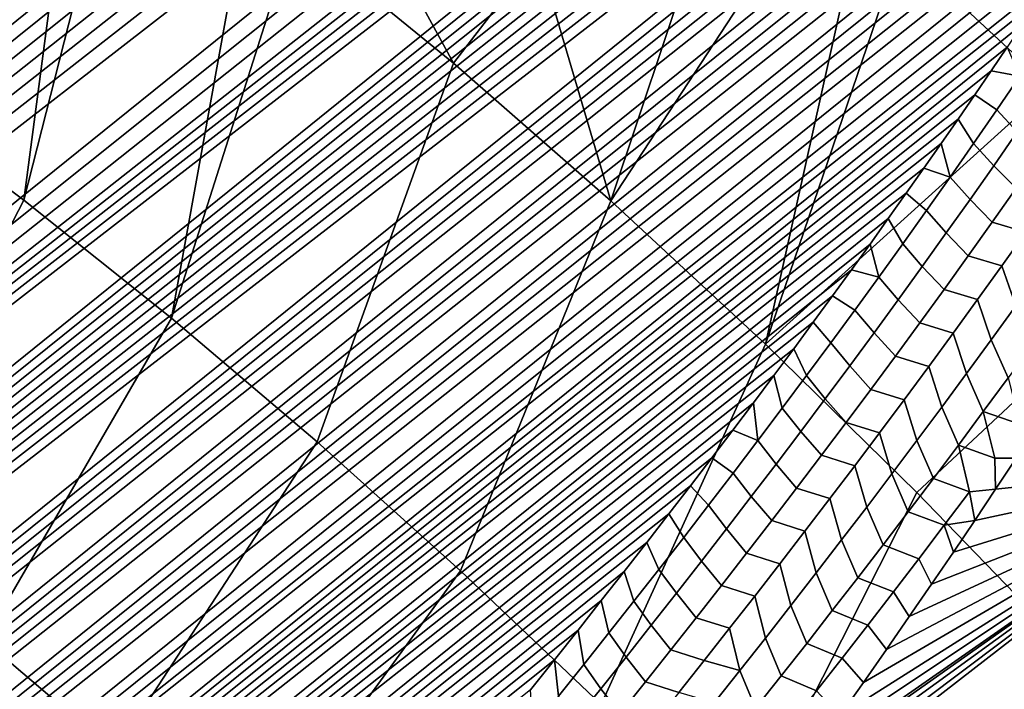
# Model space of a CAD drawing. Header units: metres. Extents: x -82 to 82, y -314 to 27.
# Tile 386 of 656: x -61 to -57, y -33 to -30. Entities that reach past the tile are written whole.
import ezdxf

# ---------------------------------------------------------------- set-up
doc = ezdxf.new("R2010")
doc.units = ezdxf.units.M
doc.layers.add('solid_K_24_41_04_000C07', color=7, linetype='CONTINUOUS')

msp = doc.modelspace()

# ---------------------------------------------------------------- linework, layer by layer
at = {"layer": 'solid_K_24_41_04_000C07'}
for points in [[(-78.319199, -37.938965, 53.302124), (-78.456993, -37.611332, 53.335304), (-57.995823, -21.362799, 36.176788), (-57.886272, -21.358322, 36.100021)], [(-78.456993, -37.611332, 53.335304), (-58.107655, -21.368536, 36.255051), (-57.995823, -21.362799, 36.176788)], [(-78.456993, -37.611332, 53.335304), (-58.221874, -21.375631, 36.334904), (-58.107655, -21.368536, 36.255051)], [(-78.456993, -37.611332, 53.335304), (-58.338589, -21.38418, 36.416424), (-58.221874, -21.375631, 36.334904)], [(-78.319199, -37.938965, 53.302124), (-57.571507, -21.352638, 35.878948), (-57.471214, -21.353327, 35.80835)], [(-78.319199, -37.938965, 53.302124), (-57.674057, -21.353189, 35.95105), (-57.571507, -21.352638, 35.878948)], [(-78.319199, -37.938965, 53.302124), (-57.778961, -21.355066, 36.024723), (-57.674057, -21.353189, 35.95105)], [(-78.319199, -37.938965, 53.302124), (-57.471214, -21.353327, 35.80835), (-57.373085, -21.355165, 35.739178)], [(-78.319199, -37.938965, 53.302124), (-57.886272, -21.358322, 36.100021), (-57.778961, -21.355066, 36.024723)], [(-78.319199, -37.938965, 53.302124), (-57.373085, -21.355165, 35.739178), (-57.277023, -21.35807, 35.671356)], [(-78.319199, -37.938965, 53.302124), (-57.277023, -21.35807, 35.671356), (-57.183083, -21.362087, 35.604935)], [(-78.319199, -37.938965, 53.302124), (-57.183083, -21.362087, 35.604935), (-57.091358, -21.367311, 35.540001)], [(-78.319199, -37.938965, 53.302124), (-57.091358, -21.367311, 35.540001), (-57.001766, -21.373661, 35.47649)], [(-78.319199, -37.938965, 53.302124), (-57.001766, -21.373661, 35.47649), (-56.914223, -21.381052, 35.414333)], [(-78.456993, -37.611332, 53.335304), (-78.594917, -37.280773, 53.359573), (-58.579769, -21.405895, 36.584698), (-58.457893, -21.394278, 36.499699)], [(-78.594917, -37.280773, 53.359573), (-58.704056, -21.418894, 36.67128), (-58.579769, -21.405895, 36.584698)], [(-78.594917, -37.280773, 53.359573), (-58.830868, -21.433374, 36.759541), (-58.704056, -21.418894, 36.67128)], [(-78.456993, -37.611332, 53.335304), (-58.457893, -21.394278, 36.499699), (-58.338589, -21.38418, 36.416424)], [(-78.044121, -38.584923, 53.209274), (-78.319199, -37.938965, 53.302124), (-56.914223, -21.381052, 35.414333), (-56.828636, -21.3894, 35.353458)], [(-78.044121, -38.584923, 53.209274), (-56.828636, -21.3894, 35.353458), (-56.744942, -21.398634, 35.293816)], [(-78.044121, -38.584923, 53.209274), (-56.744942, -21.398634, 35.293816), (-56.663261, -21.408882, 35.235512)], [(-78.044121, -38.584923, 53.209274), (-56.663261, -21.408882, 35.235512), (-56.583588, -21.420143, 35.178551)], [(-78.044121, -38.584923, 53.209274), (-56.583588, -21.420143, 35.178551), (-56.505852, -21.432337, 35.122879)], [(-78.594917, -37.280773, 53.359573), (-78.73291, -36.947136, 53.374798), (-59.227592, -21.486797, 37.03532), (-59.092522, -21.46722, 36.941467)], [(-78.594917, -37.280773, 53.359573), (-58.960316, -21.449446, 36.849571), (-58.830868, -21.433374, 36.759541)], [(-78.594917, -37.280773, 53.359573), (-59.092522, -21.46722, 36.941467), (-58.960316, -21.449446, 36.849571)], [(-78.044121, -38.584923, 53.209274), (-56.505852, -21.432337, 35.122879), (-56.429981, -21.445391, 35.068439)], [(-78.044121, -38.584923, 53.209274), (-56.429981, -21.445391, 35.068439), (-56.283592, -21.473835, 34.963058)], [(-78.73291, -36.947136, 53.374798), (-59.365349, -21.508013, 37.13097), (-59.227592, -21.486797, 37.03532)], [(-78.73291, -36.947136, 53.374798), (-59.505772, -21.530842, 37.22839), (-59.365349, -21.508013, 37.13097)], [(-78.044121, -38.584923, 53.209274), (-56.283592, -21.473835, 34.963058), (-56.144596, -21.505697, 34.862617)], [(-77.769989, -39.218563, 53.081669), (-78.044121, -38.584923, 53.209274), (-56.144596, -21.505697, 34.862617), (-56.012661, -21.540579, 34.766869)], [(-78.73291, -36.947136, 53.374798), (-59.648987, -21.555412, 37.32769), (-59.505772, -21.530842, 37.22839)], [(-78.73291, -36.947136, 53.374798), (-59.795132, -21.581846, 37.428982), (-59.648987, -21.555412, 37.32769)], [(-77.769989, -39.218563, 53.081669), (-56.012661, -21.540579, 34.766869), (-55.887356, -21.577976, 34.675476)], [(-78.73291, -36.947136, 53.374798), (-78.870949, -36.6105, 53.380901), (-59.944332, -21.610266, 37.532372), (-59.795132, -21.581846, 37.428982)], [(-77.769989, -39.218563, 53.081669), (-55.887356, -21.577976, 34.675476), (-55.768879, -21.618139, 34.588669)], [(-78.870949, -36.6105, 53.380901), (-60.096638, -21.640722, 37.637901), (-59.944332, -21.610266, 37.532372)], [(-78.870949, -36.6105, 53.380901), (-60.251808, -21.672977, 37.745346), (-60.096638, -21.640722, 37.637901)], [(-77.769989, -39.218563, 53.081669), (-55.768879, -21.618139, 34.588669), (-55.656788, -21.660601, 34.506115)], [(-78.870949, -36.6105, 53.380901), (-60.356888, -21.695526, 37.818081), (-60.251808, -21.672977, 37.745346)], [(-77.769989, -39.218563, 53.081669), (-55.656788, -21.660601, 34.506115), (-55.5508, -21.705032, 34.427612)], [(-78.870949, -36.6105, 53.380901), (-79.008972, -36.27095, 53.377785), (-60.571171, -21.743319, 37.966358), (-60.463329, -21.718958, 37.891739)], [(-78.870949, -36.6105, 53.380901), (-60.463329, -21.718958, 37.891739), (-60.356888, -21.695526, 37.818081)], [(-77.769989, -39.218563, 53.081669), (-55.5508, -21.705032, 34.427612), (-55.451065, -21.751623, 34.353352)], [(-79.008972, -36.27095, 53.377785), (-60.680454, -21.768646, 38.041977), (-60.571171, -21.743319, 37.966358)], [(-79.008972, -36.27095, 53.377785), (-60.791229, -21.794987, 38.118629), (-60.680454, -21.768646, 38.041977)], [(-77.769989, -39.218563, 53.081669), (-55.451065, -21.751623, 34.353352), (-55.356953, -21.79985, 34.282837)], [(-79.008972, -36.27095, 53.377785), (-60.903534, -21.822382, 38.196358), (-60.791229, -21.794987, 38.118629)], [(-77.497025, -39.839706, 52.919788), (-77.769989, -39.218563, 53.081669), (-55.356953, -21.79985, 34.282837), (-55.26828, -21.849524, 34.215973)], [(-79.008972, -36.27095, 53.377785), (-61.017311, -21.850773, 38.275105), (-60.903534, -21.822382, 38.196358)], [(-79.008972, -36.27095, 53.377785), (-61.132458, -21.880054, 38.354774), (-61.017311, -21.850773, 38.275105)], [(-77.497025, -39.839706, 52.919788), (-55.26828, -21.849524, 34.215973), (-55.185101, -21.90074, 34.152847)], [(-79.008972, -36.27095, 53.377785), (-61.24902, -21.910275, 38.435413), (-61.132458, -21.880054, 38.354774)], [(-77.497025, -39.839706, 52.919788), (-55.185101, -21.90074, 34.152847), (-55.106678, -21.95311, 34.092899)], [(-77.497025, -39.839706, 52.919788), (-55.106678, -21.95311, 34.092899), (-55.033062, -22.006567, 34.036209)], [(-77.497025, -39.839706, 52.919788), (-55.033062, -22.006567, 34.036209), (-54.964062, -22.061157, 33.982662)], [(-77.497025, -39.839706, 52.919788), (-54.964062, -22.061157, 33.982662), (-54.898903, -22.11676, 33.931671)], [(-77.497025, -39.839706, 52.919788), (-54.898903, -22.11676, 33.931671), (-54.837761, -22.173378, 33.883404)], [(-77.225426, -40.44812, 52.72403), (-77.497025, -39.839706, 52.919788), (-54.837761, -22.173378, 33.883404), (-54.780338, -22.231012, 33.83765)], [(-77.225426, -40.44812, 52.72403), (-54.780338, -22.231012, 33.83765), (-54.72607, -22.289621, 33.793972)], [(-77.225426, -40.44812, 52.72403), (-54.72607, -22.289621, 33.793972), (-54.675171, -22.349178, 33.752567)], [(-77.225426, -40.44812, 52.72403), (-54.675171, -22.349178, 33.752567), (-54.627308, -22.409786, 33.713181)], [(-77.225426, -40.44812, 52.72403), (-54.627308, -22.409786, 33.713181), (-54.58215, -22.471497, 33.675556)], [(-77.225426, -40.44812, 52.72403), (-54.58215, -22.471497, 33.675556), (-54.539864, -22.534245, 33.639851)], [(-77.225426, -40.44812, 52.72403), (-54.539864, -22.534245, 33.639851), (-54.500122, -22.59828, 33.605793)], [(-77.225426, -40.44812, 52.72403), (-54.500122, -22.59828, 33.605793), (-54.462746, -22.66371, 33.573238)], [(-77.225426, -40.44812, 52.72403), (-54.462746, -22.66371, 33.573238), (-54.42783, -22.730467, 33.542282)], [(-77.225426, -40.44812, 52.72403), (-54.42783, -22.730467, 33.542282), (-54.395153, -22.798807, 33.512733), (-76.955391, -41.043564, 52.494686)], [(-76.955391, -41.043564, 52.494686), (-54.395153, -22.798807, 33.512733), (-54.364651, -22.868706, 33.484531)], [(-76.955391, -41.043564, 52.494686), (-54.364651, -22.868706, 33.484531), (-54.336369, -22.940226, 33.457718)], [(-76.955391, -41.043564, 52.494686), (-54.336369, -22.940226, 33.457718), (-54.310242, -23.013746, 33.43222)], [(-76.955391, -41.043564, 52.494686), (-54.310242, -23.013746, 33.43222), (-54.286274, -23.089123, 33.408035)], [(-76.955391, -41.043564, 52.494686), (-54.286274, -23.089123, 33.408035), (-54.264477, -23.166603, 33.385166)], [(-76.955391, -41.043564, 52.494686), (-54.264477, -23.166603, 33.385166), (-54.244839, -23.246679, 33.363556)], [(-76.955391, -41.043564, 52.494686), (-54.244839, -23.246679, 33.363556), (-54.227329, -23.329123, 33.343182)], [(-76.955391, -41.043564, 52.494686), (-54.227329, -23.329123, 33.343182), (-54.21207, -23.41432, 33.324112)], [(-76.955391, -41.043564, 52.494686), (-54.21207, -23.41432, 33.324112), (-54.199169, -23.502693, 33.306389), (-76.687035, -41.625835, 52.23193)], [(-76.687035, -41.625835, 52.23193), (-54.199169, -23.502693, 33.306389), (-54.188541, -23.593967, 33.289936)], [(-76.687035, -41.625835, 52.23193), (-54.188541, -23.593967, 33.289936), (-54.180485, -23.688763, 33.274948)], [(-76.687035, -41.625835, 52.23193), (-54.180485, -23.688763, 33.274948), (-54.175156, -23.787413, 33.261501)], [(-76.687035, -41.625835, 52.23193), (-54.175156, -23.787413, 33.261501), (-54.17247, -23.889698, 33.249516)], [(-76.687035, -41.625835, 52.23193), (-54.17247, -23.889698, 33.249516), (-54.172886, -23.996426, 33.239292)], [(-76.687035, -41.625835, 52.23193), (-54.172886, -23.996426, 33.239292), (-54.176476, -24.107815, 33.230835)], [(-76.687035, -41.625835, 52.23193), (-54.176476, -24.107815, 33.230835), (-54.18327, -24.223749, 33.224133), (-76.420471, -42.194641, 51.935787)], [(-76.420471, -42.194641, 51.935787), (-54.18327, -24.223749, 33.224133), (-54.193886, -24.344879, 33.219646)], [(-76.420471, -42.194641, 51.935787), (-54.193886, -24.344879, 33.219646), (-54.208252, -24.471161, 33.217258)], [(-76.420471, -42.194641, 51.935787), (-54.208252, -24.471161, 33.217258), (-54.226582, -24.602692, 33.21711)], [(-76.420471, -42.194641, 51.935787), (-54.226582, -24.602692, 33.21711), (-54.249538, -24.739954, 33.219707)], [(-76.420471, -42.194641, 51.935787), (-54.249538, -24.739954, 33.219707), (-54.276932, -24.882814, 33.224838)], [(-76.420471, -42.194641, 51.935787), (-54.276932, -24.882814, 33.224838), (-54.309128, -25.031441, 33.232777)], [(-76.420471, -42.194641, 51.935787), (-54.309128, -25.031441, 33.232777), (-54.346653, -25.186119, 33.243923), (-76.1558, -42.749561, 51.606247)], [(-76.1558, -42.749561, 51.606247), (-54.346653, -25.186119, 33.243923), (-54.389263, -25.346691, 33.258022)], [(-76.1558, -42.749561, 51.606247), (-54.389263, -25.346691, 33.258022), (-54.437504, -25.513416, 33.275501)], [(-76.1558, -42.749561, 51.606247), (-54.437504, -25.513416, 33.275501), (-54.491795, -25.686487, 33.296692)], [(-76.1558, -42.749561, 51.606247), (-54.491795, -25.686487, 33.296692), (-54.521099, -25.77533, 33.308567)], [(-76.1558, -42.749561, 51.606247), (-54.521099, -25.77533, 33.308567), (-54.551929, -25.865763, 33.321362)], [(-76.1558, -42.749561, 51.606247), (-54.551929, -25.865763, 33.321362), (-54.584377, -25.957834, 33.335152)], [(-76.1558, -42.749561, 51.606247), (-54.584377, -25.957834, 33.335152), (-54.618523, -26.051598, 33.350002)], [(-76.1558, -42.749561, 51.606247), (-54.618523, -26.051598, 33.350002), (-54.654373, -26.147049, 33.36591), (-75.893143, -43.290119, 51.243206)], [(-75.893143, -43.290119, 51.243206), (-54.654373, -26.147049, 33.36591), (-54.691788, -26.244093, 33.382751)], [(-75.893143, -43.290119, 51.243206), (-54.691788, -26.244093, 33.382751), (-54.730846, -26.342783, 33.400589)], [(-75.893143, -43.290119, 51.243206), (-54.730846, -26.342783, 33.400589), (-54.771648, -26.44318, 33.419502)], [(-75.893143, -43.290119, 51.243206), (-54.771648, -26.44318, 33.419502), (-54.814293, -26.545343, 33.439571)], [(-75.893143, -43.290119, 51.243206), (-54.814293, -26.545343, 33.439571), (-54.858868, -26.649334, 33.460869)], [(-75.893143, -43.290119, 51.243206), (-54.858868, -26.649334, 33.460869), (-54.905273, -26.755074, 33.483299)], [(-75.893143, -43.290119, 51.243206), (-54.905273, -26.755074, 33.483299), (-54.953449, -26.86252, 33.506813)], [(-75.893143, -43.290119, 51.243206), (-54.953449, -26.86252, 33.506813), (-55.003506, -26.971746, 33.531487)], [(-75.893143, -43.290119, 51.243206), (-55.003506, -26.971746, 33.531487), (-55.055542, -27.082819, 33.557411)], [(-75.893143, -43.290119, 51.243206), (-55.055542, -27.082819, 33.557411), (-55.109657, -27.195808, 33.584663)], [(-75.893143, -43.290119, 51.243206), (-55.109657, -27.195808, 33.584663), (-55.16592, -27.310753, 33.613297), (-75.632614, -43.815784, 50.846485)], [(-75.632614, -43.815784, 50.846485), (-55.16592, -27.310753, 33.613297), (-55.224144, -27.427517, 33.643147)], [(-75.632614, -43.815784, 50.846485), (-55.224144, -27.427517, 33.643147), (-55.284382, -27.546135, 33.674252)], [(-75.632614, -43.815784, 50.846485), (-55.284382, -27.546135, 33.674252), (-55.346745, -27.666685, 33.706699)], [(-75.632614, -43.815784, 50.846485), (-55.346745, -27.666685, 33.706699), (-55.411343, -27.789242, 33.740585)], [(-75.632614, -43.815784, 50.846485), (-55.411343, -27.789242, 33.740585), (-55.478294, -27.913883, 33.776005), (-75.503113, -44.072865, 50.635338)], [(-75.503113, -44.072865, 50.635338), (-55.478294, -27.913883, 33.776005), (-55.547565, -28.040583, 33.81292)], [(-75.503113, -44.072865, 50.635338), (-55.547565, -28.040583, 33.81292), (-55.618996, -28.16922, 33.851189)], [(-75.503113, -44.072865, 50.635338), (-55.618996, -28.16922, 33.851189), (-55.692703, -28.299877, 33.890903)], [(-75.503113, -44.072865, 50.635338), (-55.692703, -28.299877, 33.890903), (-55.768814, -28.432638, 33.932178)], [(-75.503113, -44.072865, 50.635338), (-55.768814, -28.432638, 33.932178), (-55.847458, -28.567589, 33.975117), (-75.374222, -44.325943, 50.415726)], [(-75.374222, -44.325943, 50.415726), (-55.847458, -28.567589, 33.975117), (-55.928753, -28.704811, 34.019817)], [(-75.374222, -44.325943, 50.415726), (-55.928753, -28.704811, 34.019817), (-56.012508, -28.844164, 34.066105)], [(-75.374222, -44.325943, 50.415726), (-56.012508, -28.844164, 34.066105), (-56.098701, -28.985628, 34.113956)], [(-75.374222, -44.325943, 50.415726), (-56.098701, -28.985628, 34.113956), (-56.187477, -29.129301, 34.163494)], [(-75.374222, -44.325943, 50.415726), (-56.187477, -29.129301, 34.163494), (-56.278973, -29.275278, 34.214832), (-75.245842, -44.574982, 50.187469)], [(-61.48835, -29.244839, 83.118446), (-61.871265, -30.223337, 82.584686), (-61.199364, -30.728474, 82.856049), (-61.017517, -29.353111, 83.382118)], [(-75.245842, -44.574982, 50.187469), (-56.278973, -29.275278, 34.214832), (-56.373337, -29.423656, 34.268101)], [(-60.858215, -29.38555, 83.470856), (-61.017517, -29.353111, 83.382118), (-61.199364, -30.728474, 82.856049)], [(-60.858215, -29.38555, 83.470856), (-61.199364, -30.728474, 82.856049), (-60.53521, -31.25948, 83.095192), (-60.216873, -29.495218, 83.825722)], [(-75.245842, -44.574982, 50.187469), (-56.373337, -29.423656, 34.268101), (-56.470627, -29.574472, 34.323338)], [(-59.985695, -29.526707, 83.952698), (-60.216873, -29.495218, 83.825722), (-60.53521, -31.25948, 83.095192)], [(-57.064453, -29.479643, 85.537354), (-57.258743, -29.595701, 85.411743), (-56.587482, -30.220345, 85.567307), (-56.712639, -29.545872, 85.694916)], [(-59.985695, -29.526707, 83.952698), (-60.53521, -31.25948, 83.095192), (-59.880306, -31.815149, 83.301567), (-59.267475, -30.113293, 84.195839)], [(-59.708172, -29.53306, 84.111557), (-59.985695, -29.526707, 83.952698), (-59.267475, -30.113293, 84.195839), (-59.561657, -29.573677, 84.184288)], [(-75.245842, -44.574982, 50.187469), (-56.470627, -29.574472, 34.323338), (-56.570572, -29.727537, 34.380306)], [(-59.048367, -29.570375, 84.473534), (-59.561657, -29.573677, 84.184288), (-59.267475, -30.113293, 84.195839), (-58.888908, -29.620152, 84.548218)], [(-58.38694, -29.573414, 84.832436), (-58.888908, -29.620152, 84.548218), (-58.560181, -30.732244, 84.401443), (-58.193935, -29.633051, 84.919579)], [(-57.836224, -29.626007, 85.108894), (-58.560181, -30.732244, 84.401443), (-57.865322, -31.37575, 84.5709), (-57.470882, -29.609673, 85.300858)], [(-57.258743, -29.595701, 85.411743), (-57.470882, -29.609673, 85.300858), (-57.865322, -31.37575, 84.5709)], [(-56.587482, -30.220345, 85.567307), (-57.258743, -29.595701, 85.411743), (-57.865322, -31.37575, 84.5709)], [(-58.888908, -29.620152, 84.548218), (-59.267475, -30.113293, 84.195839), (-58.560181, -30.732244, 84.401443)], [(-57.836224, -29.626007, 85.108894), (-58.193935, -29.633051, 84.919579), (-58.560181, -30.732244, 84.401443)], [(-75.245842, -44.574982, 50.187469), (-56.570572, -29.727537, 34.380306), (-56.638729, -29.830862, 34.419289)], [(-75.245842, -44.574982, 50.187469), (-56.638729, -29.830862, 34.419289), (-56.70816, -29.935249, 34.459122), (-75.118034, -44.81987, 49.950577)], [(-75.118034, -44.81987, 49.950577), (-56.70816, -29.935249, 34.459122), (-56.778919, -30.04073, 34.499844)], [(-75.118034, -44.81987, 49.950577), (-56.778919, -30.04073, 34.499844), (-56.851051, -30.147335, 34.541504)], [(-56.72131, -30.170643, 34.393772), (-56.851051, -30.147335, 34.541504), (-56.778919, -30.04073, 34.499844)], [(-59.267475, -30.113293, 84.195839), (-59.880306, -31.815149, 83.301567), (-59.236145, -32.394226, 83.474709), (-58.560181, -30.732244, 84.401443)], [(-75.118034, -44.81987, 49.950577), (-56.851051, -30.147335, 34.541504), (-56.924603, -30.2551, 34.584133)], [(-56.72131, -30.170643, 34.393772), (-56.825291, -30.322855, 34.453255), (-56.924603, -30.2551, 34.584133), (-56.851051, -30.147335, 34.541504)], [(-56.825291, -30.322855, 34.453255), (-56.72131, -30.170643, 34.393772), (-56.628593, -30.268143, 34.283554), (-56.733597, -30.421185, 34.342922)], [(-61.199364, -30.728474, 82.856049), (-61.871265, -30.223337, 82.584686), (-62.580921, -31.774792, 81.59671), (-61.975803, -32.229717, 81.841103)], [(-55.930393, -30.871424, 85.688492), (-56.587482, -30.220345, 85.567307), (-57.865322, -31.37575, 84.5709), (-57.184452, -32.04237, 84.703827)], [(-75.118034, -44.81987, 49.950577), (-56.924603, -30.2551, 34.584133), (-56.999622, -30.364054, 34.627781)], [(-56.825291, -30.322855, 34.453255), (-56.929974, -30.47438, 34.513416), (-56.999622, -30.364054, 34.627781), (-56.924603, -30.2551, 34.584133)], [(-75.118034, -44.81987, 49.950577), (-56.999622, -30.364054, 34.627781), (-57.07605, -30.474155, 34.672386)], [(-57.035336, -30.625237, 34.574234), (-57.07605, -30.474155, 34.672386), (-56.999622, -30.364054, 34.627781), (-56.929974, -30.47438, 34.513416)], [(-56.929974, -30.47438, 34.513416), (-56.825291, -30.322855, 34.453255), (-56.733597, -30.421185, 34.342922), (-56.839287, -30.573509, 34.402966)], [(-56.839287, -30.573509, 34.402966), (-56.733597, -30.421185, 34.342922), (-56.632103, -30.521868, 34.243866), (-56.73877, -30.675026, 34.303761)], [(-75.118034, -44.81987, 49.950577), (-57.07605, -30.474155, 34.672386), (-57.153763, -30.58532, 34.717842)], [(-57.035336, -30.625237, 34.574234), (-57.153763, -30.58532, 34.717842), (-57.07605, -30.474155, 34.672386)], [(-57.035336, -30.625237, 34.574234), (-56.929974, -30.47438, 34.513416), (-56.839287, -30.573509, 34.402966), (-56.945637, -30.725132, 34.463665)], [(-75.118034, -44.81987, 49.950577), (-57.153763, -30.58532, 34.717842), (-57.232819, -30.697586, 34.764194)], [(-57.035336, -30.625237, 34.574234), (-57.141354, -30.775433, 34.635693), (-57.232819, -30.697586, 34.764194), (-57.153763, -30.58532, 34.717842)], [(-56.945637, -30.725132, 34.463665), (-56.839287, -30.573509, 34.402966), (-56.73877, -30.675026, 34.303761), (-56.846081, -30.82745, 34.364315)], [(-57.141354, -30.775433, 34.635693), (-57.035336, -30.625237, 34.574234), (-56.945637, -30.725132, 34.463665), (-57.052624, -30.876066, 34.525013)], [(-75.118034, -44.81987, 49.950577), (-57.232819, -30.697586, 34.764194), (-57.313271, -30.810986, 34.811497), (-74.990837, -45.060482, 49.705032)], [(-57.141354, -30.775433, 34.635693), (-57.248001, -30.924986, 34.697777), (-57.313271, -30.810986, 34.811497), (-57.232819, -30.697586, 34.764194)], [(-56.846081, -30.82745, 34.364315), (-56.73877, -30.675026, 34.303761), (-56.587532, -30.71912, 34.193375), (-56.695053, -30.871986, 34.253235)], [(-60.53521, -31.25948, 83.095192), (-61.199364, -30.728474, 82.856049), (-61.975803, -32.229717, 81.841103), (-61.377663, -32.707943, 82.056473)], [(-58.560181, -30.732244, 84.401443), (-59.236145, -32.394226, 83.474709), (-58.604176, -32.995396, 83.61422), (-57.865322, -31.37575, 84.5709)], [(-57.052624, -30.876066, 34.525013), (-56.945637, -30.725132, 34.463665), (-56.846081, -30.82745, 34.364315), (-56.954014, -30.979158, 34.425518)], [(-57.248001, -30.924986, 34.697777), (-57.141354, -30.775433, 34.635693), (-57.052624, -30.876066, 34.525013), (-57.160225, -31.026329, 34.586983)], [(-74.990837, -45.060482, 49.705032), (-57.313271, -30.810986, 34.811497), (-57.395172, -30.925554, 34.859791)], [(-57.355255, -31.073906, 34.760471), (-57.395172, -30.925554, 34.859791), (-57.313271, -30.810986, 34.811497), (-57.248001, -30.924986, 34.697777)], [(-56.954014, -30.979158, 34.425518), (-56.846081, -30.82745, 34.364315), (-56.695053, -30.871986, 34.253235), (-56.803181, -31.024105, 34.31374)], [(-55.286922, -31.540989, 85.777802), (-55.930393, -30.871424, 85.688492), (-57.184452, -32.04237, 84.703827), (-56.519089, -32.730625, 84.799942)], [(-57.160225, -31.026329, 34.586983), (-57.052624, -30.876066, 34.525013), (-56.954014, -30.979158, 34.425518), (-57.062546, -31.130165, 34.487347)], [(-56.695053, -30.871986, 34.253235), (-56.630699, -31.050789, 34.207825), (-56.740398, -31.203947, 34.268669), (-56.803181, -31.024105, 34.31374)], [(-74.990837, -45.060482, 49.705032), (-57.395172, -30.925554, 34.859791), (-57.47858, -31.041328, 34.909126)], [(-57.355255, -31.073906, 34.760471), (-57.47858, -31.041328, 34.909126), (-57.395172, -30.925554, 34.859791)], [(-57.355255, -31.073906, 34.760471), (-57.248001, -30.924986, 34.697777), (-57.160225, -31.026329, 34.586983), (-57.268417, -31.175934, 34.649567)], [(-57.062546, -31.130165, 34.487347), (-56.954014, -30.979158, 34.425518), (-56.803181, -31.024105, 34.31374), (-56.9119, -31.175495, 34.374878)], [(-57.268417, -31.175934, 34.649567), (-57.160225, -31.026329, 34.586983), (-57.062546, -31.130165, 34.487347), (-57.171658, -31.280489, 34.549786)], [(-56.803181, -31.024105, 34.31374), (-56.740398, -31.203947, 34.268669), (-56.850666, -31.35635, 34.330143), (-56.9119, -31.175495, 34.374878)], [(-74.990837, -45.060482, 49.705032), (-57.47858, -31.041328, 34.909126), (-57.563549, -31.158344, 34.959557)], [(-57.355255, -31.073906, 34.760471), (-57.463097, -31.22221, 34.823761), (-57.563549, -31.158344, 34.959557), (-57.47858, -31.041328, 34.909126)], [(-57.463097, -31.22221, 34.823761), (-57.355255, -31.073906, 34.760471), (-57.268417, -31.175934, 34.649567), (-57.377186, -31.324898, 34.712742)], [(-74.990837, -45.060482, 49.705032), (-57.563549, -31.158344, 34.959557), (-57.650135, -31.276636, 35.011124)], [(-57.463097, -31.22221, 34.823761), (-57.571499, -31.369911, 34.887627), (-57.650135, -31.276636, 35.011124), (-57.563549, -31.158344, 34.959557)], [(-57.171658, -31.280489, 34.549786), (-57.062546, -31.130165, 34.487347), (-56.9119, -31.175495, 34.374878), (-57.021183, -31.326174, 34.436626)], [(-57.377186, -31.324898, 34.712742), (-57.268417, -31.175934, 34.649567), (-57.171658, -31.280489, 34.549786), (-57.281322, -31.430145, 34.612823)], [(-56.9119, -31.175495, 34.374878), (-56.850666, -31.35635, 34.330143), (-56.961479, -31.508018, 34.392231), (-57.021183, -31.326174, 34.436626)], [(-56.740398, -31.203947, 34.268669), (-56.663559, -31.374012, 34.232513), (-56.774517, -31.52643, 34.293831), (-56.850666, -31.35635, 34.330143)], [(-57.571499, -31.369911, 34.887627), (-57.463097, -31.22221, 34.823761), (-57.377186, -31.324898, 34.712742), (-57.486496, -31.473234, 34.776497)], [(-74.990837, -45.060482, 49.705032), (-57.650135, -31.276636, 35.011124), (-57.738358, -31.396215, 35.06385)], [(-59.880306, -31.815149, 83.301567), (-60.53521, -31.25948, 83.095192), (-61.377663, -32.707943, 82.056473), (-60.787857, -33.208382, 82.242332)], [(-57.571499, -31.369911, 34.887627), (-57.680443, -31.517019, 34.952053), (-57.738358, -31.396215, 35.06385), (-57.650135, -31.276636, 35.011124)], [(-57.281322, -31.430145, 34.612823), (-57.171658, -31.280489, 34.549786), (-57.021183, -31.326174, 34.436626), (-57.131012, -31.476158, 34.498978)], [(-57.486496, -31.473234, 34.776497), (-57.377186, -31.324898, 34.712742), (-57.281322, -31.430145, 34.612823), (-57.391521, -31.579149, 34.676441)], [(-57.021183, -31.326174, 34.436626), (-56.961479, -31.508018, 34.392231), (-57.072819, -31.658972, 34.454918), (-57.131012, -31.476158, 34.498978)], [(-57.865322, -31.37575, 84.5709), (-58.604176, -32.995396, 83.61422), (-57.985832, -33.617298, 83.719803), (-57.184452, -32.04237, 84.703827)], [(-57.680443, -31.517019, 34.952053), (-57.571499, -31.369911, 34.887627), (-57.486496, -31.473234, 34.776497), (-57.596336, -31.620956, 34.840816)], [(-56.850666, -31.35635, 34.330143), (-56.774517, -31.52643, 34.293831), (-56.885998, -31.678102, 34.355755), (-56.961479, -31.508018, 34.392231)], [(-74.990837, -45.060482, 49.705032), (-57.738358, -31.396215, 35.06385), (-57.828033, -31.516966, 35.117569)], [(-57.789906, -31.663549, 35.017025), (-57.828033, -31.516966, 35.117569), (-57.738358, -31.396215, 35.06385), (-57.680443, -31.517019, 34.952053)], [(-57.391521, -31.579149, 34.676441), (-57.281322, -31.430145, 34.612823), (-57.131012, -31.476158, 34.498978), (-57.241364, -31.625467, 34.561913)], [(-57.596336, -31.620956, 34.840816), (-57.486496, -31.473234, 34.776497), (-57.391521, -31.579149, 34.676441), (-57.502232, -31.72752, 34.740623)], [(-57.131012, -31.476158, 34.498978), (-57.072819, -31.658972, 34.454918), (-57.184662, -31.809231, 34.518185), (-57.241364, -31.625467, 34.561913)], [(-56.961479, -31.508018, 34.392231), (-56.885998, -31.678102, 34.355755), (-56.997982, -31.829048, 34.41827), (-57.072819, -31.658972, 34.454918)], [(-74.990837, -45.060482, 49.705032), (-57.828033, -31.516966, 35.117569), (-57.919174, -31.638889, 35.172283), (-74.864143, -45.296734, 49.450634)], [(-57.899868, -31.809513, 35.082535), (-57.919174, -31.638889, 35.172283), (-57.828033, -31.516966, 35.117569), (-57.789906, -31.663549, 35.017025)], [(-57.789906, -31.663549, 35.017025), (-57.680443, -31.517019, 34.952053), (-57.596336, -31.620956, 34.840816), (-57.70668, -31.768082, 34.905682)], [(-56.885998, -31.678102, 34.355755), (-56.774517, -31.52643, 34.293831), (-56.72126, -31.735304, 34.286797)], [(-57.502232, -31.72752, 34.740623), (-57.391521, -31.579149, 34.676441), (-57.241364, -31.625467, 34.561913), (-57.352222, -31.774117, 34.625412)], [(-74.864143, -45.296734, 49.450634), (-57.919174, -31.638889, 35.172283), (-58.011841, -31.762028, 35.22805)], [(-57.899868, -31.809513, 35.082535), (-58.011841, -31.762028, 35.22805), (-57.919174, -31.638889, 35.172283)], [(-57.70668, -31.768082, 34.905682), (-57.596336, -31.620956, 34.840816), (-57.502232, -31.72752, 34.740623), (-57.613434, -31.875273, 34.805355)], [(-57.241364, -31.625467, 34.561913), (-57.184662, -31.809231, 34.518185), (-57.296993, -31.958813, 34.58202), (-57.352222, -31.774117, 34.625412)], [(-57.899868, -31.809513, 35.082535), (-57.789906, -31.663549, 35.017025), (-57.70668, -31.768082, 34.905682), (-57.817513, -31.914618, 34.971085)], [(-57.072819, -31.658972, 34.454918), (-56.997982, -31.829048, 34.41827), (-57.110447, -31.979286, 34.481358), (-57.184662, -31.809231, 34.518185)], [(-56.997982, -31.829048, 34.41827), (-56.885998, -31.678102, 34.355755), (-56.834091, -31.887625, 34.349033)], [(-56.885998, -31.678102, 34.355755), (-56.72126, -31.735304, 34.286797), (-56.738491, -31.887648, 34.31171), (-56.834091, -31.887625, 34.349033)], [(-57.613434, -31.875273, 34.805355), (-57.502232, -31.72752, 34.740623), (-57.352222, -31.774117, 34.625412), (-57.463562, -31.922127, 34.689468)], [(-74.864143, -45.296734, 49.450634), (-58.011841, -31.762028, 35.22805), (-58.106098, -31.886419, 35.284935)], [(-57.899868, -31.809513, 35.082535), (-58.010323, -31.954916, 35.148571), (-58.106098, -31.886419, 35.284935), (-58.011841, -31.762028, 35.22805)], [(-57.817513, -31.914618, 34.971085), (-57.70668, -31.768082, 34.905682), (-57.613434, -31.875273, 34.805355), (-57.725117, -32.022415, 34.870625)], [(-57.352222, -31.774117, 34.625412), (-57.296993, -31.958813, 34.58202), (-57.409786, -32.107735, 34.646404), (-57.463562, -31.922127, 34.689468)], [(-59.236145, -32.394226, 83.474709), (-59.880306, -31.815149, 83.301567), (-60.787857, -33.208382, 82.242332), (-60.207722, -33.7299, 82.398262)], [(-58.010323, -31.954916, 35.148571), (-57.899868, -31.809513, 35.082535), (-57.817513, -31.914618, 34.971085), (-57.928822, -32.060577, 35.037018)], [(-57.184662, -31.809231, 34.518185), (-57.110447, -31.979286, 34.481358), (-57.223373, -32.128841, 34.545006), (-57.296993, -31.958813, 34.58202)], [(-57.110447, -31.979286, 34.481358), (-56.997982, -31.829048, 34.41827), (-56.947403, -32.039207, 34.41185)], [(-56.997982, -31.829048, 34.41827), (-56.834091, -31.887625, 34.349033), (-56.830399, -32.026993, 34.364452), (-56.947403, -32.039207, 34.41185)], [(-74.864143, -45.296734, 49.450634), (-58.106098, -31.886419, 35.284935), (-58.202007, -32.0121, 35.342987)], [(-58.010323, -31.954916, 35.148571), (-58.12125, -32.09977, 35.215118), (-58.202007, -32.0121, 35.342987), (-58.106098, -31.886419, 35.284935)], [(-57.725117, -32.022415, 34.870625), (-57.613434, -31.875273, 34.805355), (-57.463562, -31.922127, 34.689468), (-57.575367, -32.069508, 34.754063)], [(-56.834091, -31.887625, 34.349033), (-56.738491, -31.887648, 34.31171), (-56.830399, -32.026993, 34.364452)], [(-56.830399, -32.026993, 34.364452), (-56.738491, -31.887648, 34.31171), (-55.740524, -31.91367, 33.957207)], [(-58.12125, -32.09977, 35.215118), (-58.010323, -31.954916, 35.148571), (-57.928822, -32.060577, 35.037018), (-58.040592, -32.205971, 35.103466)], [(-57.945755, -33.623558, 35.018784), (-55.740524, -31.91367, 33.957207), (-55.180626, -32.647125, 33.896442), (-57.363777, -34.391098, 34.955257)], [(-57.945755, -33.623558, 35.018784), (-57.861729, -33.50864, 34.968658), (-55.740524, -31.91367, 33.957207)], [(-57.928822, -32.060577, 35.037018), (-57.817513, -31.914618, 34.971085), (-57.725117, -32.022415, 34.870625), (-57.837257, -32.168964, 34.936424)], [(-57.861729, -33.50864, 34.968658), (-57.776905, -33.39175, 34.918175), (-55.740524, -31.91367, 33.957207)], [(-57.776905, -33.39175, 34.918175), (-57.717537, -33.309414, 34.882912), (-55.740524, -31.91367, 33.957207)], [(-57.717537, -33.309414, 34.882912), (-57.693436, -33.275864, 34.86861), (-55.740524, -31.91367, 33.957207)], [(-57.693436, -33.275864, 34.86861), (-57.611282, -33.160957, 34.81995), (-55.740524, -31.91367, 33.957207)], [(-57.611282, -33.160957, 34.81995), (-57.530403, -33.047012, 34.77216), (-55.740524, -31.91367, 33.957207)], [(-57.463562, -31.922127, 34.689468), (-57.409786, -32.107735, 34.646404), (-57.523033, -32.256012, 34.71133), (-57.575367, -32.069508, 34.754063)], [(-57.530403, -33.047012, 34.77216), (-57.424465, -32.896553, 34.709759), (-55.740524, -31.91367, 33.957207)], [(-57.424465, -32.896553, 34.709759), (-57.320606, -32.747723, 34.648811), (-55.740524, -31.91367, 33.957207)], [(-57.320606, -32.747723, 34.648811), (-57.218727, -32.600475, 34.589256), (-55.740524, -31.91367, 33.957207)], [(-57.218727, -32.600475, 34.589256), (-57.118725, -32.454765, 34.531036), (-55.740524, -31.91367, 33.957207)], [(-57.118725, -32.454765, 34.531036), (-57.020508, -32.310547, 34.474102), (-55.740524, -31.91367, 33.957207)], [(-57.020508, -32.310547, 34.474102), (-56.924374, -32.167946, 34.418568), (-55.740524, -31.91367, 33.957207)], [(-56.924374, -32.167946, 34.418568), (-56.830399, -32.026993, 34.364452), (-55.740524, -31.91367, 33.957207)], [(-57.296993, -31.958813, 34.58202), (-57.223373, -32.128841, 34.545006), (-57.336742, -32.277725, 34.609196), (-57.409786, -32.107735, 34.646404)], [(-57.223373, -32.128841, 34.545006), (-57.110447, -31.979286, 34.481358), (-56.947403, -32.039207, 34.41185), (-57.061172, -32.190071, 34.475239)], [(-74.864143, -45.296734, 49.450634), (-58.202007, -32.0121, 35.342987), (-58.299637, -32.139111, 35.402267)], [(-58.12125, -32.09977, 35.215118), (-58.232635, -32.244083, 35.282177), (-58.299637, -32.139111, 35.402267), (-58.202007, -32.0121, 35.342987)], [(-57.184452, -32.04237, 84.703827), (-57.985832, -33.617298, 83.719803), (-57.382523, -34.258526, 83.791199), (-56.519089, -32.730625, 84.799942)], [(-57.837257, -32.168964, 34.936424), (-57.725117, -32.022415, 34.870625), (-57.575367, -32.069508, 34.754063), (-57.687626, -32.216278, 34.819183)], [(-57.061172, -32.190071, 34.475239), (-56.947403, -32.039207, 34.41185), (-56.924374, -32.167946, 34.418568)], [(-56.947403, -32.039207, 34.41185), (-56.830399, -32.026993, 34.364452), (-56.924374, -32.167946, 34.418568)], [(-58.040592, -32.205971, 35.103466), (-57.928822, -32.060577, 35.037018), (-57.837257, -32.168964, 34.936424), (-57.949852, -32.314926, 35.002739)], [(-57.575367, -32.069508, 34.754063), (-57.523033, -32.256012, 34.71133), (-57.636715, -32.403656, 34.776791), (-57.687626, -32.216278, 34.819183)], [(-58.232635, -32.244083, 35.282177), (-58.12125, -32.09977, 35.215118), (-58.040592, -32.205971, 35.103466), (-58.152809, -32.350803, 35.170422)], [(-57.409786, -32.107735, 34.646404), (-57.336742, -32.277725, 34.609196), (-57.45055, -32.425953, 34.673927), (-57.523033, -32.256012, 34.71133)], [(-57.336742, -32.277725, 34.609196), (-57.223373, -32.128841, 34.545006), (-57.061172, -32.190071, 34.475239), (-57.175388, -32.340237, 34.539181)], [(-74.864143, -45.296734, 49.450634), (-58.299637, -32.139111, 35.402267), (-58.399044, -32.267494, 35.462833)], [(-58.344463, -32.387871, 35.349728), (-58.399044, -32.267494, 35.462833), (-58.299637, -32.139111, 35.402267), (-58.232635, -32.244083, 35.282177)], [(-57.949852, -32.314926, 35.002739), (-57.837257, -32.168964, 34.936424), (-57.687626, -32.216278, 34.819183), (-57.800323, -32.362442, 34.88483)], [(-57.061172, -32.190071, 34.475239), (-56.924374, -32.167946, 34.418568), (-57.020508, -32.310547, 34.474102)], [(-58.152809, -32.350803, 35.170422), (-58.040592, -32.205971, 35.103466), (-57.949852, -32.314926, 35.002739), (-58.062881, -32.460312, 35.069569)], [(-57.687626, -32.216278, 34.819183), (-57.636715, -32.403656, 34.776791), (-57.750824, -32.550682, 34.84277), (-57.800323, -32.362442, 34.88483)], [(-57.061172, -32.190071, 34.475239), (-57.020508, -32.310547, 34.474102), (-57.118725, -32.454765, 34.531036), (-57.175388, -32.340237, 34.539181)], [(-58.344463, -32.387871, 35.349728), (-58.232635, -32.244083, 35.282177), (-58.152809, -32.350803, 35.170422), (-58.265457, -32.495094, 35.237873)], [(-57.523033, -32.256012, 34.71133), (-57.45055, -32.425953, 34.673927), (-57.564774, -32.57354, 34.739182), (-57.636715, -32.403656, 34.776791)], [(-74.864143, -45.296734, 49.450634), (-58.399044, -32.267494, 35.462833), (-58.50029, -32.397282, 35.524742), (-74.738106, -45.528488, 49.187496)], [(-58.456722, -32.531132, 35.417767), (-58.50029, -32.397282, 35.524742), (-58.399044, -32.267494, 35.462833), (-58.344463, -32.387871, 35.349728)], [(-57.45055, -32.425953, 34.673927), (-57.336742, -32.277725, 34.609196), (-57.175388, -32.340237, 34.539181), (-57.290031, -32.489723, 34.603668)], [(-58.265457, -32.495094, 35.237873), (-58.152809, -32.350803, 35.170422), (-58.062881, -32.460312, 35.069569), (-58.176331, -32.605137, 35.136894)], [(-58.062881, -32.460312, 35.069569), (-57.949852, -32.314926, 35.002739), (-57.800323, -32.362442, 34.88483), (-57.913448, -32.508011, 34.950985)], [(-57.175388, -32.340237, 34.539181), (-57.118725, -32.454765, 34.531036), (-57.218727, -32.600475, 34.589256), (-57.290031, -32.489723, 34.603668)], [(-74.738106, -45.528488, 49.187496), (-58.50029, -32.397282, 35.524742), (-58.603256, -32.528404, 35.587872)], [(-58.604176, -32.995396, 83.61422), (-59.236145, -32.394226, 83.474709), (-60.207722, -33.7299, 82.398262), (-59.638569, -34.271313, 82.523911)], [(-58.569397, -32.673885, 35.486279), (-58.603256, -32.528404, 35.587872), (-58.50029, -32.397282, 35.524742), (-58.456722, -32.531132, 35.417767)], [(-58.456722, -32.531132, 35.417767), (-58.344463, -32.387871, 35.349728), (-58.265457, -32.495094, 35.237873), (-58.378525, -32.638847, 35.305813)], [(-57.800323, -32.362442, 34.88483), (-57.750824, -32.550682, 34.84277), (-57.865345, -32.697098, 34.909264), (-57.913448, -32.508011, 34.950985)], [(-57.636715, -32.403656, 34.776791), (-57.564774, -32.57354, 34.739182), (-57.679405, -32.720497, 34.804958), (-57.750824, -32.550682, 34.84277)], [(-57.564774, -32.57354, 34.739182), (-57.45055, -32.425953, 34.673927), (-57.290031, -32.489723, 34.603668), (-57.40509, -32.638538, 34.668694)], [(-58.176331, -32.605137, 35.136894), (-58.062881, -32.460312, 35.069569), (-57.913448, -32.508011, 34.950985), (-58.026985, -32.653004, 35.017643)], [(-74.738106, -45.528488, 49.187496), (-58.603256, -32.528404, 35.587872), (-58.707821, -32.660782, 35.652119)], [(-58.682472, -32.816135, 35.55526), (-58.707821, -32.660782, 35.652119), (-58.603256, -32.528404, 35.587872), (-58.569397, -32.673885, 35.486279)], [(-58.569397, -32.673885, 35.486279), (-58.456722, -32.531132, 35.417767), (-58.378525, -32.638847, 35.305813), (-58.491997, -32.782074, 35.374229)], [(-58.378525, -32.638847, 35.305813), (-58.265457, -32.495094, 35.237873), (-58.176331, -32.605137, 35.136894), (-58.290184, -32.749413, 35.204712)], [(-57.913448, -32.508011, 34.950985), (-57.865345, -32.697098, 34.909264), (-57.980267, -32.842922, 34.976257), (-58.026985, -32.653004, 35.017643)], [(-57.290031, -32.489723, 34.603668), (-57.218727, -32.600475, 34.589256), (-57.320606, -32.747723, 34.648811), (-57.40509, -32.638538, 34.668694)], [(-57.750824, -32.550682, 34.84277), (-57.679405, -32.720497, 34.804958), (-57.794434, -32.86684, 34.871239), (-57.865345, -32.697098, 34.909264)], [(-57.679405, -32.720497, 34.804958), (-57.564774, -32.57354, 34.739182), (-57.40509, -32.638538, 34.668694), (-57.520554, -32.786701, 34.734241)], [(-58.290184, -32.749413, 35.204712), (-58.176331, -32.605137, 35.136894), (-58.026985, -32.653004, 35.017643), (-58.140923, -32.797432, 35.084789)], [(-74.738106, -45.528488, 49.187496), (-58.707821, -32.660782, 35.652119), (-58.81406, -32.794456, 35.717545)], [(-58.795933, -32.957893, 35.624695), (-58.81406, -32.794456, 35.717545), (-58.707821, -32.660782, 35.652119), (-58.682472, -32.816135, 35.55526)], [(-58.491997, -32.782074, 35.374229), (-58.378525, -32.638847, 35.305813), (-58.290184, -32.749413, 35.204712), (-58.404434, -32.893143, 35.273006)], [(-58.140923, -32.797432, 35.084789), (-58.026985, -32.653004, 35.017643), (-57.980267, -32.842922, 34.976257)], [(-57.40509, -32.638538, 34.668694), (-57.320606, -32.747723, 34.648811), (-57.424465, -32.896553, 34.709759), (-57.520554, -32.786701, 34.734241)], [(-57.363777, -34.391098, 34.955257), (-55.180626, -32.647125, 33.896442), (-54.601189, -33.367306, 33.869236), (-56.759171, -35.143406, 34.926102)], [(-60.787857, -33.208382, 82.242332), (-61.377663, -32.707943, 82.056473), (-62.179867, -34.133076, 80.955475), (-61.656071, -34.577503, 81.120537)], [(-58.682472, -32.816135, 35.55526), (-58.569397, -32.673885, 35.486279), (-58.491997, -32.782074, 35.374229), (-58.605858, -32.924786, 35.443115)], [(-57.865345, -32.697098, 34.909264), (-57.794434, -32.86684, 34.871239), (-57.90984, -33.012577, 34.938019), (-57.980267, -32.842922, 34.976257)], [(-58.404434, -32.893143, 35.273006), (-58.290184, -32.749413, 35.204712), (-58.140923, -32.797432, 35.084789), (-58.255245, -32.941299, 35.15242)], [(-57.794434, -32.86684, 34.871239), (-57.679405, -32.720497, 34.804958), (-57.520554, -32.786701, 34.734241), (-57.636406, -32.934223, 34.800304)], [(-55.870712, -33.438972, 84.859024), (-56.519089, -32.730625, 84.799942), (-57.382523, -34.258526, 83.791199)], [(-74.738106, -45.528488, 49.187496), (-58.81406, -32.794456, 35.717545), (-58.922039, -32.929474, 35.784222)], [(-58.909771, -33.099167, 35.69458), (-58.922039, -32.929474, 35.784222), (-58.81406, -32.794456, 35.717545), (-58.795933, -32.957893, 35.624695)], [(-58.605858, -32.924786, 35.443115), (-58.491997, -32.782074, 35.374229), (-58.404434, -32.893143, 35.273006), (-58.519062, -33.036346, 35.34177)], [(-58.255245, -32.941299, 35.15242), (-58.140923, -32.797432, 35.084789), (-57.980267, -32.842922, 34.976257), (-58.09557, -32.988163, 35.043743)], [(-57.520554, -32.786701, 34.734241), (-57.424465, -32.896553, 34.709759), (-57.530403, -33.047012, 34.77216), (-57.636406, -32.934223, 34.800304)], [(-58.795933, -32.957893, 35.624695), (-58.682472, -32.816135, 35.55526), (-58.605858, -32.924786, 35.443115), (-58.720097, -33.066994, 35.512459)], [(-57.980267, -32.842922, 34.976257), (-57.90984, -33.012577, 34.938019), (-58.025616, -33.15773, 35.005283), (-58.09557, -32.988163, 35.043743)], [(-57.90984, -33.012577, 34.938019), (-57.794434, -32.86684, 34.871239), (-57.636406, -32.934223, 34.800304), (-57.75264, -33.081123, 34.866875)], [(-58.720097, -33.066994, 35.512459), (-58.605858, -32.924786, 35.443115), (-58.519062, -33.036346, 35.34177), (-58.63406, -33.179031, 35.410995)], [(-58.519062, -33.036346, 35.34177), (-58.404434, -32.893143, 35.273006), (-58.255245, -32.941299, 35.15242), (-58.369938, -33.084625, 35.220524)]]:
    msp.add_3dface(points, dxfattribs=at)

doc.saveas('drawing.dxf')
